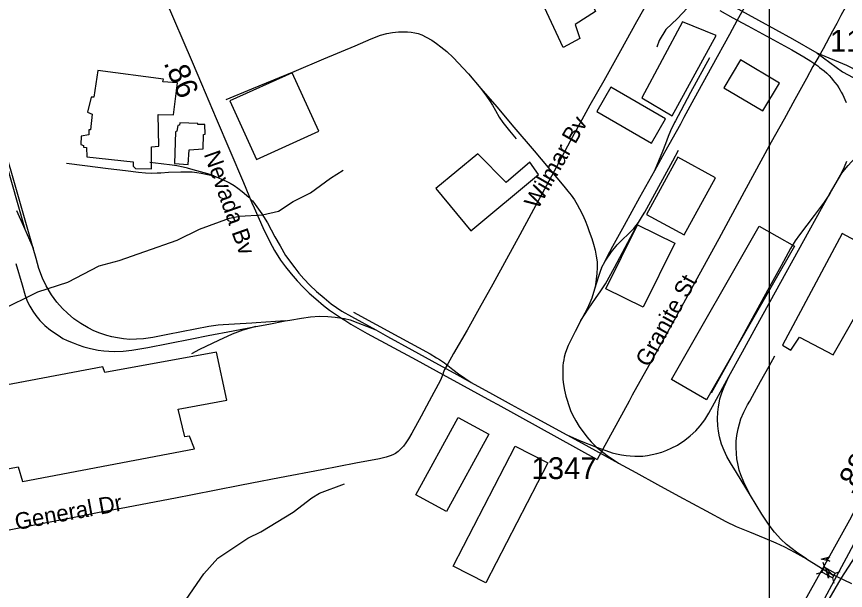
# Model space of a CAD drawing. Extents: x 1383679 to 1536984, y 460658 to 651027.
# Drawn here: x 1418729 to 1423468, y 499983 to 503266 of the extents above; entities that cross this region are included whole.
import ezdxf

# ---------------------------------------------------------------- set-up
doc = ezdxf.new("R2010")
doc.units = 0
for name, color, linetype in [('Exist Cultural Warehouse Building Footprint', 7, 'Continuous'), ('Exist Hydrographic Misc Water Feature', 7, 'Continuous'), ('Exist Railroad Mainline', 7, 'Continuous'), ('Exist Railroad Spur', 7, 'Continuous'), ('Exist Road Non-System Type 51', 7, 'Continuous'), ('Exist Road Non-System Type 51 Label', 7, 'Continuous'), ('Exist Road Primary Interstate Divided Center Attributed', 7, 'Continuous'), ('Exist Road Primary Interstate Ramp 1 Lane Attributed', 7, 'Continuous'), ('Exist Road Primary Interstate Structure Cantilever Sign Attributed CELL', 7, 'Continuous'), ('Exist Road Primary US Structure RailRoad Attributed CELL', 7, 'Continuous'), ('Exist Road Primary US Structure RailRoad CELL', 7, 'Continuous'), ('Exist Road Secondary Mileage Hundredths English Label', 7, 'Continuous'), ('Exist Road Secondary Type 51 Attributed', 7, 'Continuous'), ('Exist Road Secondary Type 51 Label', 7, 'Continuous'), ('Exist Road Secondary Type 51 Number Label', 7, 'Continuous'), ('Map Preparation Inset Cut Line', 7, 'Continuous')]:
    doc.layers.add(name, color=color, linetype=linetype)

msp = doc.modelspace()

# ---------------------------------------------------------------- linework, layer by layer
at = {"layer": 'Exist Cultural Warehouse Building Footprint'}
for points in [[(1421665.1, 503455.2), (1421918.2, 503568.2), (1422038.7, 503295.5), (1421922.2, 503221.4), (1421950.3, 503139.6), (1421853.9, 503089), (1421733.4, 503346.1), (1421717.3, 503330.5), (1421665.1, 503455.2)], [(1422536.4, 503236.4), (1422304.6, 502800.7), (1422478.5, 502697.6), (1422729.6, 503156.7), (1422536.4, 503236.4)], [(1422867.7, 503017.9), (1422772.9, 502859), (1422996.2, 502725.7), (1423091.1, 502884.5), (1422867.7, 503017.9)], [(1419192.5, 502957.2), (1419171.1, 502804.2), (1419155.1, 502804.2), (1419133.7, 502718.5), (1419160.4, 502708.2), (1419152.4, 502617.3), (1419141.7, 502617.3), (1419141.7, 502588.8), (1419098.9, 502581), (1419096.2, 502534.3), (1419112.3, 502529.1), (1419112.3, 502518.8), (1419128.3, 502516.2), (1419131, 502464.3), (1419395.8, 502435.7), (1419395.8, 502409.8), (1419409.2, 502396.8), (1419500.1, 502394.2), (1419500.1, 502521.3), (1419542.9, 502523.9), (1419537.6, 502705.6), (1419625.9, 502703), (1419649.9, 502887.2), (1419564.3, 502892.4), (1419569.7, 502907.9), (1419192.5, 502957.2)], [(1419948.9, 502783.4), (1420101, 502448), (1420457.1, 502609.6), (1420305, 502944.9), (1419948.9, 502783.4)], [(1422126.6, 502862), (1422046.4, 502722.9), (1422359.5, 502542.5), (1422439.7, 502681.6), (1422126.6, 502862)], [(1419662.7, 502657.6), (1419661.3, 502644.6), (1419650.6, 502642), (1419645.3, 502609.6), (1419637.2, 502607), (1419631.9, 502425.4), (1419710.8, 502420.2), (1419716.2, 502503.2), (1419795.1, 502508.4), (1419797.7, 502591.4), (1419807.1, 502594), (1419804.4, 502648.5), (1419765.6, 502648.5), (1419765.6, 502653.7), (1419662.7, 502657.6)], [(1421367.3, 502480.2), (1421126.3, 502281.5), (1421327.2, 502039.9), (1421712.8, 502363.3), (1421664.6, 502433.4), (1421528, 502316.6), (1421367.3, 502480.2)], [(1422331.4, 502133.4), (1422547.2, 502016.3), (1422725.1, 502343.8), (1422509.3, 502461), (1422331.4, 502133.4)], [(1422279.2, 502075), (1422492.2, 501969.8), (1422311.3, 501603.6), (1422098.3, 501708.7), (1422279.2, 502075)], [(1422976.1, 502067.2), (1423178, 501951.5), (1422674.9, 501073.7), (1422473, 501189.4), (1422976.1, 502067.2)], [(1423450.1, 502024.4), (1423108.7, 501385.4), (1423156.9, 501358.1), (1423205.1, 501432.1), (1423397.9, 501330.8), (1423598.8, 501681.5), (1423711.3, 501626.9), (1423807.7, 501790.6), (1423638.9, 501884.1), (1423651, 501915.3), (1423450.1, 502024.4)], [(1419872.6, 501346), (1419233.3, 501229.3), (1419222.6, 501263), (1418291.7, 501086.6), (1418318.4, 500954.2), (1418377.3, 500969.8), (1418401.4, 500860.8), (1418315.8, 500847.9), (1418355.9, 500689.6), (1418366.6, 500692.2), (1418380, 500622.1), (1418738.4, 500689.6), (1418762.5, 500606.6), (1419746.9, 500793.4), (1419717.5, 500866), (1419690.7, 500860.8), (1419653.3, 501019.1), (1419931.5, 501071), (1419872.6, 501346)], [(1421186.6, 500434.7), (1421012.4, 500530.2), (1421254.9, 500972.4), (1421429, 500876.9), (1421186.6, 500434.7)], [(1421580.2, 500808.8), (1421766.7, 500712.3), (1421411.5, 500025.6), (1421225, 500122.1), (1421580.2, 500808.8)]]:
    msp.add_lwpolyline(points, dxfattribs=at)
at = {"layer": 'Exist Hydrographic Misc Water Feature'}
for points in [[(1422563.2, 503314.1), (1422508, 503255.3), (1422440.8, 503192.7), (1422403.5, 503129.4), (1422390.7, 503091.1)], [(1418635.6, 501583.8), (1418849.8, 501690.3), (1419021, 501746.7), (1419200.8, 501839.1), (1419315.5, 501871.3), (1419462.6, 501921.6), (1419648, 501986.8), (1419775.3, 502049.9), (1419946.5, 502112.9), (1420002.7, 502123.3), (1420135, 502131.3), (1420227.4, 502153.2), (1420310.5, 502207.4), (1420409.5, 502257.9), (1420523.2, 502341.8), (1420596.2, 502387.9)], [(1418594.2, 499563.5), (1418768.1, 499554.2), (1418832.1, 499557.1), (1418932, 499547.7), (1418997.6, 499529.9), (1419031.6, 499525.1), (1419079.8, 499532.4), (1419130, 499545.3), (1419231.3, 499605.7), (1419293.7, 499632.3), (1419404.5, 499662), (1419479.3, 499700.8), (1419634.1, 499847.8), (1419697.8, 499930.2), (1419798.7, 500078.4), (1419880.5, 500167), (1420050.8, 500281.7), (1420125.5, 500318), (1420309.9, 500430.8), (1420417.5, 500513.1), (1420460.1, 500540.2), (1420603.1, 500593.1)]]:
    msp.add_lwpolyline(points, dxfattribs=at)
at = {"layer": 'Exist Railroad Mainline'}
for points in [[(1419014.7, 502426.9), (1419119.1, 502413.5), (1419252.5, 502397.2), (1419352.5, 502385.1), (1419425.6, 502376.2), (1419466.8, 502372.1), (1419498.4, 502370.7), (1419533, 502372.7), (1419553.1, 502372.4), (1419597.1, 502375), (1419667.5, 502378.1), (1419708.4, 502378.3), (1419733.1, 502377.7), (1419759.5, 502374.6), (1419784, 502370.7), (1419857, 502354.4)], [(1419857, 502354.4), (1419927.4, 502324.7), (1419949.8, 502312.1), (1419972.2, 502299.1), (1419993.8, 502284.2), (1420019.4, 502264.2), (1420056.1, 502233.4), (1420075, 502214.2), (1420077.4, 502211.7), (1420093.2, 502191.7), (1420131.2, 502136.9), (1420164.6, 502085), (1420206.4, 502005.6), (1420235.3, 501954), (1420266.8, 501899.3), (1420319.2, 501828.8), (1420343.6, 501797.3), (1420371.5, 501765.2), (1420406.2, 501729.6), (1420444.6, 501693), (1420487.4, 501656.1), (1420528.6, 501623.3), (1420589.3, 501581), (1420643.6, 501549.8), (1420783.3, 501473.2)], [(1418723.8, 501853.9), (1418761, 501730.4), (1418778.7, 501669.6), (1418789.9, 501637.9), (1418804, 501608.4), (1418820.9, 501579.6), (1418838.7, 501556.5), (1418862, 501526.7), (1418891.3, 501498.3), (1418922.1, 501472.1), (1418966.2, 501442.3), (1418992.8, 501425), (1419018.9, 501413.6), (1419051.5, 501398.6), (1419080.8, 501387.6), (1419112.9, 501377.1), (1419143.5, 501369.6), (1419169.1, 501363.5), (1419196.1, 501358.2), (1419227.8, 501353.7), (1419256.5, 501351.9), (1419291.6, 501350.5), (1419337.4, 501351.5), (1419387.8, 501357.5), (1419478.6, 501373.5), (1419596, 501395.4), (1419731.3, 501423.1), (1419824.4, 501440.7), (1419966.5, 501467.6), (1420096, 501492.7)], [(1420263.9, 501524.6), (1420291, 501529.4), (1420359, 501541.4), (1420409.5, 501548.3), (1420460.5, 501552), (1420508.9, 501550.7), (1420551.4, 501546.8), (1420603.7, 501537.9), (1420635.6, 501530.1), (1420680.5, 501514.7), (1420729.1, 501494.7), (1420783.3, 501473.2)], [(1420096, 501492.7), (1420170.4, 501506.6), (1420263.9, 501524.6)], [(1420783.3, 501473.2), (1420850.6, 501435.3), (1420989.6, 501358.7), (1421140.6, 501275.1), (1421228.5, 501226.8), (1421328.9, 501172.3)], [(1421328.9, 501172.3), (1421449.9, 501106.4), (1421523, 501066), (1421556.9, 501047.2), (1421682.9, 500978.8), (1421875.4, 500873)], [(1421875.4, 500873), (1421962.8, 500825.2), (1422171.7, 500711.2)], [(1422171.7, 500711.2), (1422270, 500657.7), (1422394.3, 500589.2), (1422515.4, 500522.8), (1422672.4, 500437.8), (1422783.7, 500377.2), (1422844.5, 500349), (1422919.9, 500317.6), (1423007.6, 500281.6), (1423071.4, 500254.7), (1423119.6, 500232.7), (1423178.1, 500202.4), (1423246.2, 500163.8)], [(1423246.2, 500163.8), (1423371.3, 500084.8), (1423503.8, 500023.2)]]:
    msp.add_lwpolyline(points, dxfattribs=at)
at = {"layer": 'Exist Railroad Spur'}
for points in [[(1418823, 501940.7), (1418693.8, 502394.9), (1418656, 502520.8), (1418607.4, 502692.1), (1418573.1, 502805.8), (1418542.3, 502913.3), (1418422.4, 503324.3), (1418353.5, 503562.8), (1418295.1, 503764.5), (1418230.4, 503985.6), (1418180.7, 504162.3), (1418095.6, 504450)], [(1418115.7, 504321.7), (1418174.2, 504136.3), (1418268.9, 503804.8), (1418351.1, 503521.2), (1418429.1, 503252.4), (1418531.2, 502907.6), (1418599.1, 502668.2), (1418699.7, 502318.6), (1418776.9, 502048.8)], [(1423302.1, 504088.2), (1423278.9, 504030.8), (1423262.4, 503997.4), (1423223.3, 503925.6), (1423168.3, 503826.3), (1423107, 503714.3), (1423012.9, 503542.8), (1422898.5, 503333.4), (1422850.2, 503245.5)], [(1423376.8, 502250.5), (1423448.4, 502369.2), (1423462.7, 502389), (1423483.7, 502414.8), (1423523.4, 502457.4), (1423594.5, 502528.5), (1423646.9, 502582.4), (1423676, 502613.8), (1423693, 502633.1), (1423708.1, 502651.1), (1423723.6, 502670.8), (1423737.3, 502690.2), (1423753.5, 502716.2), (1423808, 502814.8), (1423864.8, 502918.5), (1423930.7, 503039.2), (1424042.6, 503242.2), (1424094.1, 503335.6), (1424150.3, 503438.6)], [(1422751.2, 503300.1), (1422824.5, 503259.4), (1422850.2, 503245.5)], [(1422850.2, 503245.5), (1422805.1, 503163.4), (1422704.7, 502980.7), (1422601.9, 502793.5), (1422544.5, 502687.8), (1422524.7, 502651.3), (1422434.7, 502488.5), (1422376.9, 502383.5)], [(1422850.2, 503245.5), (1422910.9, 503212.7), (1423057.2, 503133.3), (1423162.6, 503075.5), (1423230.9, 503035.9), (1423270.2, 503011.7), (1423310.8, 502983.6), (1423320.6, 502975.5), (1423333.7, 502965.5), (1423346.8, 502955), (1423361.4, 502941.4), (1423374.8, 502927.9), (1423388.5, 502914), (1423398.8, 502900.9), (1423408.6, 502889.1), (1423421, 502873.3), (1423430.4, 502858.5), (1423438.1, 502845.2), (1423445, 502833.2), (1423453.1, 502818.3), (1423459.5, 502804.6), (1423465.4, 502792.4), (1423473, 502774.9)], [(1419926.4, 502791.4), (1420075, 502852.7), (1420315.8, 502952.1), (1420485.7, 503023.9), (1420665, 503099), (1420757.1, 503139), (1420809.7, 503159), (1420845.8, 503169.1), (1420878.9, 503173.9), (1420913, 503178), (1420938.9, 503178.7), (1420964, 503178.3), (1420985.5, 503176.1), (1421006.4, 503173), (1421024.9, 503168.5), (1421045.7, 503161.2), (1421071.6, 503149), (1421103.1, 503131.1), (1421129.3, 503112.8), (1421154.4, 503093.2), (1421188.6, 503066.3), (1421226.2, 503031.2), (1421312.8, 502937.9), (1421383.3, 502854.5), (1421474.3, 502748.9), (1421572.5, 502632.8), (1421688.2, 502497), (1421818.5, 502343.2), (1421858.7, 502295.7), (1421881.7, 502267.5), (1421899.5, 502244.2), (1421918.5, 502217.6), (1421935.2, 502190.7), (1421948.3, 502165.7), (1421964.5, 502133.6), (1421979.7, 502099.3), (1421992.7, 502065.7), (1422003.6, 502036.2), (1422017.7, 501996.3), (1422028.3, 501964.6), (1422037.7, 501929.2), (1422043.9, 501894.5), (1422047.9, 501862.4), (1422048.9, 501830.5), (1422047.8, 501796.5), (1422044, 501763.7), (1422039.2, 501731.4), (1422033.3, 501706)], [(1422691.2, 503030.3), (1422582.9, 502830.6), (1422526.8, 502726), (1422496.2, 502669.7), (1422491.4, 502660.2), (1422467.9, 502611.9), (1422454.6, 502579.4), (1422439, 502537.5), (1422423.2, 502493.3), (1422376.9, 502383.5)], [(1421383.3, 502854.5), (1421416.6, 502811.1), (1421433.5, 502784.9), (1421450.2, 502758.2), (1421466.9, 502729.3), (1421488.4, 502690.3), (1421508.7, 502659.7), (1421547.2, 502611.5), (1421584.9, 502567.3)], [(1422285, 502088.2), (1422308.8, 502125.4), (1422321.6, 502147.5), (1422481.7, 502440.1), (1422514.3, 502501.5)], [(1419857, 502354.4), (1419821.6, 502365.9), (1419738.5, 502389.6), (1419705.3, 502399.4), (1419681.4, 502405), (1419645.7, 502411.9), (1419619, 502416.3), (1419556, 502423.7), (1419490.9, 502431.3)], [(1423474.3, 502436.4), (1423460.8, 502404.5), (1423447.1, 502376.6), (1423376.8, 502250.5)], [(1422376.9, 502383.5), (1422291.3, 502230.3), (1422202.8, 502069.8), (1422136.8, 501950.7), (1422103.8, 501890.2), (1422073.5, 501829.2), (1422065.6, 501808.4), (1422056.1, 501779.3), (1422033.3, 501706)], [(1423376.8, 502250.5), (1423346.3, 502203.9), (1423289.2, 502127.5), (1423247.8, 502072.9), (1423206.3, 502017.3), (1423180.5, 501982), (1423154.3, 501938.4), (1423100.7, 501839.6), (1423035.2, 501719.5), (1422923.9, 501517.7), (1422805.8, 501300.7), (1422701.3, 501111.6)], [(1422802.1, 501207), (1422879.8, 501347.6), (1422958.8, 501491.5), (1423069.2, 501691.7), (1423230.4, 501984.8), (1423331.3, 502167.7), (1423376.8, 502250.5)], [(1418728.5, 502157), (1418776.9, 502048.8)], [(1421955.7, 501527.7), (1421996.4, 501591.5), (1422038.5, 501652.9), (1422070, 501697.1), (1422096, 501737.4), (1422148.3, 501830.3), (1422285, 502088.2)], [(1422073.5, 501829.2), (1422095.1, 501867.4), (1422131.6, 501919.2), (1422163.3, 501959.2), (1422191.5, 501988.9), (1422227.7, 502023.8), (1422257.9, 502054), (1422285, 502088.2)], [(1418776.9, 502048.8), (1418803.4, 501989.3), (1418823, 501940.7)], [(1420263.9, 501524.6), (1420210.3, 501520.9), (1420099.1, 501514), (1420075, 501512.6), (1419974.5, 501506.9), (1419909.9, 501502.5), (1419881.9, 501500.3), (1419829, 501491.9), (1419593.7, 501446.6), (1419507.1, 501429.7), (1419454.6, 501422.1), (1419413.8, 501419.4), (1419375.7, 501419.1), (1419340, 501422.5), (1419306.2, 501427.6), (1419274.1, 501434.4), (1419245.3, 501442), (1419205.7, 501455.4), (1419170.6, 501468.5), (1419137.4, 501484.5), (1419096.6, 501509.5), (1419055.9, 501537.5), (1419019.2, 501569.3), (1418991.9, 501594.9), (1418959.9, 501631.8), (1418928.6, 501674.6), (1418897.2, 501725), (1418877.2, 501770.1), (1418856.4, 501825.5), (1418840, 501881), (1418823, 501940.7)], [(1422033.3, 501706), (1422019, 501655.4), (1422006.9, 501627.3), (1421989.1, 501590.8), (1421955.7, 501527.7)], [(1420656, 501575.6), (1420914.5, 501433.9), (1421093.1, 501335.5), (1421131, 501314), (1421147.3, 501303.8), (1421175.1, 501285.3), (1421223.3, 501246.7), (1421255.1, 501221.6), (1421328.9, 501172.3)], [(1421955.7, 501527.7), (1421923.3, 501465), (1421895.8, 501410.5), (1421882.7, 501383.4), (1421873.6, 501360.2), (1421866.3, 501337.6), (1421860.9, 501318.3), (1421857.6, 501302.9), (1421854.8, 501285.8), (1421853.3, 501269.3), (1421852.4, 501244.8), (1421851.7, 501216.4), (1421853, 501189), (1421856.7, 501161.3), (1421862.4, 501129.1), (1421869.7, 501094.4), (1421879, 501066), (1421883.2, 501053.2), (1421896.9, 501012), (1421908.1, 500986.6), (1421925.9, 500952.6), (1421945.5, 500921.3), (1421989.1, 500862.1), (1422014.7, 500833.5), (1422045.5, 500802.5)], [(1420096, 501492.7), (1420022.5, 501472.4), (1419961.9, 501449.2), (1419882.6, 501413.1), (1419774.9, 501360.6), (1419728.5, 501336.6)], [(1422925.2, 500525.8), (1422886.8, 500603.1), (1422870.1, 500643.6), (1422861.2, 500671.4), (1422854.7, 500698.7), (1422848.1, 500735.4), (1422844.9, 500765.6), (1422843.6, 500799.8), (1422844, 500836.9), (1422847.7, 500869.7), (1422854.4, 500908.3), (1422862, 500936.3), (1422871.2, 500964.5), (1422887.9, 501002.9), (1422909.3, 501044.6), (1422921.1, 501066), (1422936.9, 501094.7), (1422983.7, 501179.1), (1423032.3, 501266.1), (1423064.7, 501325)], [(1422045.5, 500802.5), (1422076.5, 500790.1), (1422134.8, 500770.1), (1422159.3, 500764.5), (1422187.3, 500759), (1422214, 500754.9), (1422238.1, 500752.1), (1422264.1, 500750.4), (1422287.3, 500750.2), (1422309.9, 500751.5), (1422336.4, 500755.1), (1422362.9, 500759.7), (1422390.6, 500766), (1422419, 500774.4), (1422447.7, 500785.3), (1422472.8, 500796.8), (1422508.6, 500814.4), (1422549.8, 500842.1), (1422581.3, 500867.9), (1422612.1, 500895.9), (1422638.2, 500924.4), (1422664.4, 500959.7), (1422687, 500997.3), (1422719.1, 501056.9), (1422802.1, 501207)], [(1422925.2, 500525.8), (1422844.7, 500656.9), (1422810.6, 500713.7), (1422790.6, 500749.3), (1422774.6, 500783.1), (1422759.8, 500819.6), (1422747.7, 500862.3), (1422742.5, 500893.3), (1422739.2, 500925), (1422737.1, 500965.4), (1422739.2, 501003.1), (1422742.7, 501033.9), (1422748.6, 501066), (1422750.9, 501078.4), (1422760.9, 501112.4), (1422774.2, 501146.7), (1422802.1, 501207)], [(1421875.4, 500873), (1421947.6, 500841), (1422045.5, 500802.5)], [(1422045.5, 500802.5), (1422105.6, 500754.5), (1422171.7, 500711.2)], [(1423246.2, 500163.8), (1423189.6, 500201.7), (1423163.2, 500220.8), (1423131.3, 500245.1), (1423098.5, 500275.9), (1423063.3, 500315.6), (1423032.5, 500356.6), (1422991.3, 500418.9), (1422925.2, 500525.8)]]:
    msp.add_lwpolyline(points, dxfattribs=at)
at = {"layer": 'Exist Road Non-System Type 51'}
for points in [[(1424181.4, 504614.8), (1424147.4, 504554.6), (1424104.4, 504477.1), (1424073.4, 504419.7), (1424043.5, 504366), (1424011.7, 504308), (1423971.9, 504234.6), (1423932.7, 504162.4), (1423895.7, 504096.1), (1423839.9, 503992.8), (1423786.4, 503895.7), (1423746.2, 503820.4), (1423704, 503743.1), (1423651.9, 503650.8), (1423612.7, 503579.4), (1423567.7, 503498.5), (1423538.9, 503446.5), (1423512.9, 503400), (1423485.8, 503350.7), (1423442.9, 503272.5), (1423418.8, 503227.1), (1423393.7, 503181.5), (1423342, 503081.6), (1423316.7, 503038.4)], [(1422452.4, 503545.2), (1422416.8, 503489.9), (1422353.7, 503379.3), (1422274.3, 503235.2), (1422181.7, 503069.1), (1422086.6, 502899.1), (1422007.8, 502759.4), (1421894.9, 502553.4), (1421772.1, 502323.9), (1421671, 502137.5), (1421605.7, 502017.8), (1421530.4, 501878.7), (1421451.9, 501735.7), (1421373.4, 501595.1), (1421305.2, 501472.6), (1421227.4, 501337.8), (1421194.2, 501279.5), (1421175.1, 501246.7), (1421169, 501227.7), (1421165.9, 501218.7)], [(1423316.7, 503038.4), (1423282.9, 502980.7), (1423245.3, 502910.9), (1423178.8, 502791.1), (1423117.4, 502679.3), (1423044.6, 502546.7), (1422890.2, 502263.1), (1422743.6, 501995), (1422608.7, 501747.6), (1422497.8, 501545.9), (1422396.2, 501362.1), (1422249.6, 501099.2), (1422231.4, 501066), (1422048.3, 500731.3)], [(1421165.9, 501218.7), (1421161.2, 501205.3), (1421152.3, 501185.6), (1421088, 501066), (1421041.9, 500980.3), (1420988.7, 500882.9), (1420969.9, 500849.9), (1420955.6, 500826.6), (1420941.3, 500807.4), (1420926.9, 500792.5), (1420911.6, 500778.2), (1420895.7, 500766), (1420883.9, 500759.7), (1420871.5, 500754.5), (1420842.9, 500745.6), (1420804.3, 500736.2), (1420667.9, 500710.5), (1420475.1, 500673), (1420231.4, 500626.1), (1420075, 500596.1), (1420005.1, 500582.7), (1419735.5, 500530), (1419636.9, 500511.4), (1419567.8, 500497.4), (1419356.9, 500457), (1419191.7, 500426.4), (1419039.6, 500397.2), (1418841.5, 500358.7), (1418667, 500324.6)]]:
    msp.add_lwpolyline(points, dxfattribs=at)
at = {"layer": 'Exist Road Primary Interstate Divided Center Attributed'}
for points in [[(1424915.8, 502853.3), (1424841.1, 502735.4), (1424722.1, 502541.8), (1424469.8, 502131.6), (1424369.1, 501961.6), (1424269, 501789.5), (1424190.2, 501652), (1424092.9, 501479.6), (1424012.3, 501332.2), (1423815.9, 500989.4), (1423663.4, 500711.7), (1423491.6, 500385.4), (1423340, 500111)], [(1423419.8, 500066.1), (1423572.5, 500350.6), (1423834.5, 500827.2), (1424033.7, 501191.1), (1424295.8, 501661.6), (1424417.8, 501873.9), (1424637.3, 502235)], [(1423340, 500111), (1422884.4, 499293.2), (1422773.6, 499077), (1422714.8, 498960), (1422662.7, 498859.2), (1422621.7, 498746.4), (1422556.7, 498572.5), (1422492.4, 498388.5), (1422437.1, 498232.5)], [(1423178.5, 499619.6), (1423253.2, 499760.5), (1423322.4, 499885.6), (1423419.8, 500066.1)]]:
    msp.add_lwpolyline(points, dxfattribs=at)
at = {"layer": 'Exist Road Primary Interstate Ramp 1 Lane Attributed'}
for points in [[(1423444.7, 500051.6), (1423708.3, 500460.7), (1423880.1, 500725.8)], [(1423178.5, 499619.6), (1423293.4, 499792.5), (1423444.7, 500051.6)]]:
    msp.add_lwpolyline(points, dxfattribs=at)
at = {"layer": 'Exist Road Primary Interstate Structure Cantilever Sign Attributed CELL'}
msp.add_lwpolyline([(1423379.5, 500149.4), (1423330.4, 500162.6), (1423379.5, 500175.7), (1423355.8, 500162.6)], close=True, dxfattribs=at)
at = {"layer": 'Exist Road Primary US Structure RailRoad Attributed CELL'}
msp.add_lwpolyline([(1423371.3, 500052.7), (1423356.6, 500111.1), (1423398.6, 500067.9), (1423371.3, 500084.8)], close=True, dxfattribs=at)
at = {"layer": 'Exist Road Primary US Structure RailRoad CELL'}
for p, q in [((1423340, 500145.4), (1423348.8, 500115.3)), ((1423303.3, 500078.3), (1423333.4, 500087.2)), ((1423409, 500082.3), (1423439.1, 500091.1)), ((1423394, 500054.7), (1423402.8, 500024.7))]:
    msp.add_line(p, q, dxfattribs=at)
msp.add_lwpolyline([(1423348.8, 500115.3), (1423409.1, 500082.4), (1423393.7, 500054.2), (1423333.4, 500087.2)], close=True, dxfattribs=at)
at = {"layer": 'Exist Road Secondary Type 51 Attributed'}
for points in [[(1419578.1, 503367.3), (1419732, 503006.6), (1419786.7, 502881), (1419871, 502683.1), (1420025.9, 502316), (1420075, 502200.7), (1420087.1, 502172.4), (1420137.2, 502058.3), (1420177.4, 501976.5), (1420204.5, 501927.5), (1420238.5, 501872.8), (1420266.8, 501834.7), (1420298.4, 501793.6), (1420333.4, 501754.8), (1420367.8, 501718.1), (1420402.1, 501684.3), (1420439.7, 501650.2), (1420484.1, 501613.6), (1420519, 501586.3), (1420585.9, 501541)], [(1423307.1, 503055.8), (1423167.7, 503136.5), (1422972.9, 503244), (1422816.8, 503328.9)], [(1424408.1, 502457.4), (1423887.9, 502763.8), (1423750.1, 502844.8), (1423476.7, 502986), (1423307.1, 503055.8)], [(1423307.1, 503055.8), (1423451.7, 502950), (1423660.3, 502839.4), (1424026, 502630.2)], [(1420585.9, 501541), (1420605.2, 501528.8), (1420640.1, 501506.8), (1420734.1, 501453.3), (1421013.5, 501302), (1421165.9, 501218.7), (1421266.8, 501163.6), (1421444.6, 501066), (1421481.2, 501045.9), (1422048.3, 500731.3)]]:
    msp.add_lwpolyline(points, dxfattribs=at)
at = {"layer": 'Map Preparation Inset Cut Line'}
msp.add_lwpolyline([(1423034.8, 508527.4), (1433242.6, 508527.4), (1433242.6, 499593.9), (1423034.8, 499593.9)], close=True, dxfattribs=at)

# ---------------------------------------------------------------- texts
at = {"layer": 'Exist Road Non-System Type 51 Label'}
for s, rotation, p in [('Wilmar Bv', 60.1951, (1421709.4, 502158.4)), ('Granite St', 61.1132, (1422345.4, 501254.4)), ('General Dr', 10.4922, (1418728, 500327.9))]:
    msp.add_text(s, height=95, rotation=rotation, dxfattribs=at).set_placement(p)
at = {"layer": 'Exist Road Secondary Mileage Hundredths English Label'}
for s, rotation, p in [('.86', 293.5308, (1419568.1, 503000.5)), ('.88', 60.9782, (1423511.6, 500520.4))]:
    msp.add_text(s, height=125, rotation=rotation, dxfattribs=at).set_placement(p)
at = {"layer": 'Exist Road Secondary Type 51 Label'}
msp.add_text('Nevada Bv', height=95, rotation=289.5729, dxfattribs=at).set_placement((1419798.5, 502479))
at = {"layer": 'Exist Road Secondary Type 51 Number Label'}
for s, p in [('1128', (1423380.2, 503064.7)), ('1347', (1421673.7, 500619.8))]:
    msp.add_text(s, height=125, dxfattribs=at).set_placement(p)

doc.saveas('drawing.dxf')
